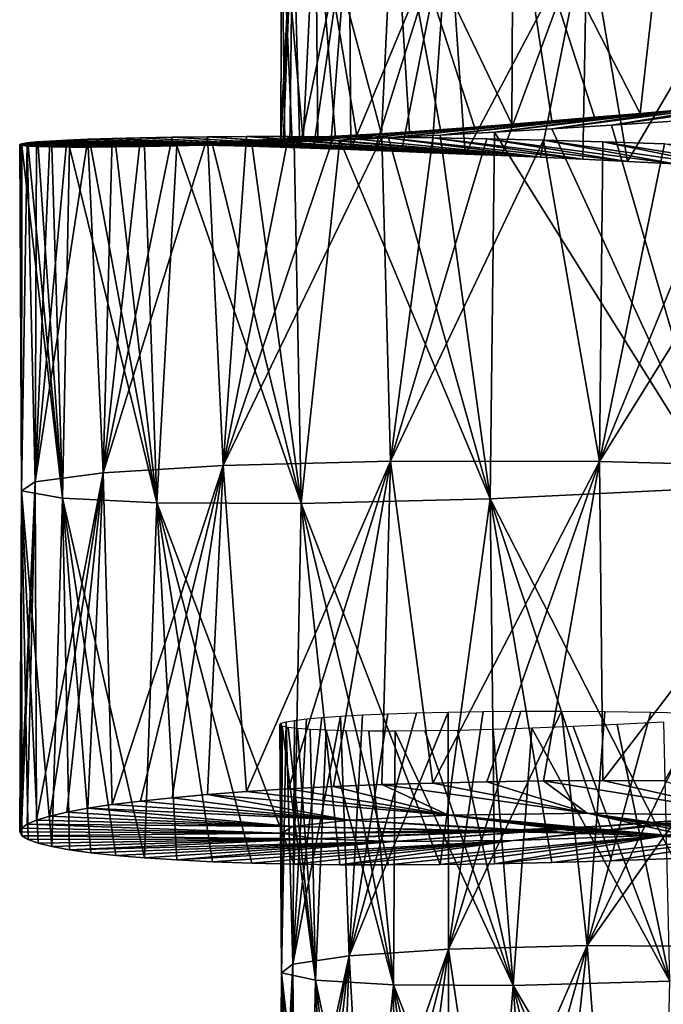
# Model space of a CAD drawing. Header units: millimetres. Extents: x -161 to 161, y -94 to 1149.
# Tile 837 of 1056: x 37.5 to 40.47, y 435.68 to 440.22. Entities that reach past the tile are written whole.
import ezdxf

# ---------------------------------------------------------------- set-up
doc = ezdxf.new("R2010")
doc.units = ezdxf.units.MM
doc.header["$LTSCALE"] = 81.481481
for name, color, linetype in [('71', 7, 'CONTINUOUS'), ('72', 7, 'CONTINUOUS'), ('73', 7, 'CONTINUOUS'), ('82', 7, 'CONTINUOUS')]:
    doc.layers.add(name, color=color, linetype=linetype)

msp = doc.modelspace()

# ---------------------------------------------------------------- linework, layer by layer
at = {"layer": '71', "color": 7, "linetype": 'CONTINUOUS', "true_color": 0xaaaaaa}
for points in [[(39.1693, 436.691, -5.6317), (39.4052, 436.6985, -5.8978), (40.1168, 436.559, -4.905), (39.1693, 436.691, -5.6317)], [(39.4052, 436.6985, -5.8978), (39.6541, 436.7041, -6.1518), (40.1168, 436.559, -4.905), (39.4052, 436.6985, -5.8978)], [(39.6541, 436.7041, -6.1518), (39.9156, 436.7078, -6.3931), (40.1168, 436.559, -4.905), (39.6541, 436.7041, -6.1518)], [(39.9156, 436.7078, -6.3931), (40.1889, 436.7094, -6.621), (40.9148, 436.5474, -5.6791), (39.9156, 436.7078, -6.3931)], [(40.1168, 436.559, -4.905), (39.9156, 436.7078, -6.3931), (40.9148, 436.5474, -5.6791), (40.1168, 436.559, -4.905)], [(40.1889, 436.7094, -6.621), (40.4732, 436.7088, -6.835), (40.9148, 436.5474, -5.6791), (40.1889, 436.7094, -6.621)], [(38.3665, 436.6455, -4.4587), (38.5451, 436.6589, -4.7668), (39.4773, 436.5504, -3.9951), (38.3665, 436.6455, -4.4587)], [(38.5451, 436.6589, -4.7668), (38.7388, 436.6711, -5.0655), (39.4773, 436.5504, -3.9951), (38.5451, 436.6589, -4.7668)], [(38.7388, 436.6711, -5.0655), (38.947, 436.6818, -5.354), (39.4773, 436.5504, -3.9951), (38.7388, 436.6711, -5.0655)], [(38.947, 436.6818, -5.354), (39.1693, 436.691, -5.6317), (39.4773, 436.5504, -3.9951), (38.947, 436.6818, -5.354)], [(39.4773, 436.5504, -3.9951), (39.1693, 436.691, -5.6317), (40.1168, 436.559, -4.905), (39.4773, 436.5504, -3.9951)], [(37.9267, 436.5989, -3.4864), (38.0567, 436.6153, -3.8177), (39.0191, 436.5278, -2.9818), (37.9267, 436.5989, -3.4864)], [(38.0567, 436.6153, -3.8177), (38.2035, 436.6309, -4.1421), (39.0191, 436.5278, -2.9818), (38.0567, 436.6153, -3.8177)], [(38.2035, 436.6309, -4.1421), (38.3665, 436.6455, -4.4587), (39.0191, 436.5278, -2.9818), (38.2035, 436.6309, -4.1421)], [(39.0191, 436.5278, -2.9818), (38.3665, 436.6455, -4.4587), (39.4773, 436.5504, -3.9951), (39.0191, 436.5278, -2.9818)], [(37.6388, 436.5461, -2.4595), (37.7176, 436.5641, -2.8066), (38.7593, 436.4977, -1.9003), (37.6388, 436.5461, -2.4595)], [(37.7176, 436.5641, -2.8066), (37.8136, 436.5818, -3.1491), (38.7593, 436.4977, -1.9003), (37.7176, 436.5641, -2.8066)], [(37.8136, 436.5818, -3.1491), (37.9267, 436.5989, -3.4864), (39.0191, 436.5278, -2.9818), (37.8136, 436.5818, -3.1491)], [(38.7593, 436.4977, -1.9003), (37.8136, 436.5818, -3.1491), (39.0191, 436.5278, -2.9818), (38.7593, 436.4977, -1.9003)], [(40.4975, 436.4599, 3.1817), (39.7758, 436.433, 2.3337), (41.2374, 436.5858, 2.2349), (40.4975, 436.4599, 3.1817)], [(41.2374, 436.5858, 2.2349), (39.7758, 436.433, 2.3337), (41.0596, 436.5691, 2.0406), (41.2374, 436.5858, 2.2349)], [(41.0596, 436.5691, 2.0406), (39.7758, 436.433, 2.3337), (40.8929, 436.5541, 1.8366), (41.0596, 436.5691, 2.0406)], [(37.5338, 436.5094, -1.7553), (37.5775, 436.5278, -2.1089), (38.7593, 436.4977, -1.9003), (37.5338, 436.5094, -1.7553)], [(37.5775, 436.5278, -2.1089), (37.6388, 436.5461, -2.4595), (38.7593, 436.4977, -1.9003), (37.5775, 436.5278, -2.1089)], [(38.7593, 436.4977, -1.9003), (39.0191, 436.5278, -2.9818), (39.9706, 436.4686, -1.8807), (38.7593, 436.4977, -1.9003)], [(39.0191, 436.5278, -2.9818), (39.4773, 436.5504, -3.9951), (40.1697, 436.4621, -2.6429), (39.0191, 436.5278, -2.9818)], [(39.9706, 436.4686, -1.8807), (39.0191, 436.5278, -2.9818), (40.0229, 436.4668, -2.1383), (39.9706, 436.4686, -1.8807)], [(40.0229, 436.4668, -2.1383), (39.0191, 436.5278, -2.9818), (40.0893, 436.4646, -2.3926), (40.0229, 436.4668, -2.1383)], [(40.0893, 436.4646, -2.3926), (39.0191, 436.5278, -2.9818), (40.1697, 436.4621, -2.6429), (40.0893, 436.4646, -2.3926)], [(39.7758, 436.433, 2.3337), (39.2242, 436.4286, 1.3661), (40.7378, 436.5408, 1.624), (39.7758, 436.433, 2.3337)], [(40.7378, 436.5408, 1.624), (39.2242, 436.4286, 1.3661), (40.5949, 436.5291, 1.4037), (40.7378, 436.5408, 1.624)], [(40.5949, 436.5291, 1.4037), (39.2242, 436.4286, 1.3661), (40.4645, 436.5189, 1.1762), (40.5949, 436.5291, 1.4037)], [(40.4645, 436.5189, 1.1762), (39.2242, 436.4286, 1.3661), (40.3469, 436.5099, 0.942), (40.4645, 436.5189, 1.1762)], [(39.4773, 436.5504, -3.9951), (40.1168, 436.559, -4.905), (40.6274, 436.445, -3.5892), (39.4773, 436.5504, -3.9951)], [(40.1697, 436.4621, -2.6429), (39.4773, 436.5504, -3.9951), (40.2641, 436.459, -2.8886), (40.1697, 436.4621, -2.6429)], [(40.2641, 436.459, -2.8886), (39.4773, 436.5504, -3.9951), (40.3722, 436.4552, -3.1288), (40.2641, 436.459, -2.8886)], [(40.3722, 436.4552, -3.1288), (39.4773, 436.5504, -3.9951), (40.4935, 436.4505, -3.3626), (40.3722, 436.4552, -3.1288)], [(40.4935, 436.4505, -3.3626), (39.4773, 436.5504, -3.9951), (40.6274, 436.445, -3.5892), (40.4935, 436.4505, -3.3626)], [(40.8929, 436.5541, 1.8366), (39.7758, 436.433, 2.3337), (40.7378, 436.5408, 1.624), (40.8929, 436.5541, 1.8366)], [(40.1168, 436.559, -4.905), (40.9148, 436.5474, -5.6791), (41.099, 436.4214, -4.2175), (40.1168, 436.559, -4.905)], [(40.6274, 436.445, -3.5892), (40.1168, 436.559, -4.905), (40.7733, 436.4383, -3.8076), (40.6274, 436.445, -3.5892)], [(40.7733, 436.4383, -3.8076), (40.1168, 436.559, -4.905), (40.9306, 436.4305, -4.0172), (40.7733, 436.4383, -3.8076)], [(40.9306, 436.4305, -4.0172), (40.1168, 436.559, -4.905), (41.099, 436.4214, -4.2175), (40.9306, 436.4305, -4.0172)], [(37.5, 436.4731, -1.0437), (37.5079, 436.4911, -1.3999), (38.7066, 436.4668, -0.7891), (37.5, 436.4731, -1.0437)], [(37.5103, 436.4553, -0.6876), (37.5, 436.4731, -1.0437), (38.7066, 436.4668, -0.7891), (37.5103, 436.4553, -0.6876)], [(37.5079, 436.4911, -1.3999), (37.5338, 436.5094, -1.7553), (38.7066, 436.4668, -0.7891), (37.5079, 436.4911, -1.3999)], [(38.7066, 436.4668, -0.7891), (37.5338, 436.5094, -1.7553), (38.7593, 436.4977, -1.9003), (38.7066, 436.4668, -0.7891)], [(38.7066, 436.4668, -0.7891), (38.7593, 436.4977, -1.9003), (39.9001, 436.474, -1.0947), (38.7066, 436.4668, -0.7891)], [(38.8638, 436.4417, 0.3127), (38.7066, 436.4668, -0.7891), (40.0108, 436.4857, -0.05), (38.8638, 436.4417, 0.3127)], [(40.0108, 436.4857, -0.05), (38.7066, 436.4668, -0.7891), (39.9615, 436.4819, -0.3081), (40.0108, 436.4857, -0.05)], [(39.9615, 436.4819, -0.3081), (38.7066, 436.4668, -0.7891), (39.9265, 436.4788, -0.5687), (39.9615, 436.4819, -0.3081)], [(39.9265, 436.4788, -0.5687), (38.7066, 436.4668, -0.7891), (39.906, 436.4762, -0.8312), (39.9265, 436.4788, -0.5687)], [(39.906, 436.4762, -0.8312), (38.7066, 436.4668, -0.7891), (39.9001, 436.474, -1.0947), (39.906, 436.4762, -0.8312)], [(39.9001, 436.474, -1.0947), (38.7593, 436.4977, -1.9003), (39.909, 436.4721, -1.3581), (39.9001, 436.474, -1.0947)], [(39.909, 436.4721, -1.3581), (38.7593, 436.4977, -1.9003), (39.9326, 436.4704, -1.6204), (39.909, 436.4721, -1.3581)], [(39.9326, 436.4704, -1.6204), (38.7593, 436.4977, -1.9003), (39.9706, 436.4686, -1.8807), (39.9326, 436.4704, -1.6204)], [(39.2242, 436.4286, 1.3661), (38.8638, 436.4417, 0.3127), (40.2425, 436.5023, 0.7017), (39.2242, 436.4286, 1.3661)], [(40.2425, 436.5023, 0.7017), (38.8638, 436.4417, 0.3127), (40.1514, 436.4958, 0.4556), (40.2425, 436.5023, 0.7017)], [(40.1514, 436.4958, 0.4556), (38.8638, 436.4417, 0.3127), (40.0742, 436.4903, 0.2048), (40.1514, 436.4958, 0.4556)], [(40.0742, 436.4903, 0.2048), (38.8638, 436.4417, 0.3127), (40.0108, 436.4857, -0.05), (40.0742, 436.4903, 0.2048)], [(40.3469, 436.5099, 0.942), (39.2242, 436.4286, 1.3661), (40.2425, 436.5023, 0.7017), (40.3469, 436.5099, 0.942)], [(39.9529, 436.3315, 4.2995), (39.6894, 436.3258, 4.0589), (41.3645, 436.5132, 3.8796), (39.9529, 436.3315, 4.2995)], [(41.3645, 436.5132, 3.8796), (39.6894, 436.3258, 4.0589), (40.4975, 436.4599, 3.1817), (41.3645, 436.5132, 3.8796)], [(40.228, 436.3397, 4.5264), (39.9529, 436.3315, 4.2995), (41.3645, 436.5132, 3.8796), (40.228, 436.3397, 4.5264)], [(40.5137, 436.3502, 4.7393), (40.228, 436.3397, 4.5264), (41.3645, 436.5132, 3.8796), (40.5137, 436.3502, 4.7393)], [(38.8638, 436.4417, 0.3127), (37.5103, 436.4553, -0.6876), (38.7066, 436.4668, -0.7891), (38.8638, 436.4417, 0.3127)], [(37.5386, 436.4381, -0.3326), (37.5103, 436.4553, -0.6876), (38.8638, 436.4417, 0.3127), (37.5386, 436.4381, -0.3326)], [(37.5846, 436.4216, 0.0204), (37.5386, 436.4381, -0.3326), (38.8638, 436.4417, 0.3127), (37.5846, 436.4216, 0.0204)], [(37.6482, 436.4059, 0.3708), (37.5846, 436.4216, 0.0204), (38.8638, 436.4417, 0.3127), (37.6482, 436.4059, 0.3708)], [(37.7292, 436.391, 0.7177), (37.6482, 436.4059, 0.3708), (38.8638, 436.4417, 0.3127), (37.7292, 436.391, 0.7177)], [(39.2242, 436.4286, 1.3661), (37.7292, 436.391, 0.7177), (38.8638, 436.4417, 0.3127), (39.2242, 436.4286, 1.3661)], [(37.8276, 436.3773, 1.0604), (37.7292, 436.391, 0.7177), (39.2242, 436.4286, 1.3661), (37.8276, 436.3773, 1.0604)], [(37.9431, 436.3647, 1.3978), (37.8276, 436.3773, 1.0604), (39.2242, 436.4286, 1.3661), (37.9431, 436.3647, 1.3978)], [(38.0756, 436.3535, 1.7291), (37.9431, 436.3647, 1.3978), (39.2242, 436.4286, 1.3661), (38.0756, 436.3535, 1.7291)], [(38.2247, 436.3438, 2.0533), (38.0756, 436.3535, 1.7291), (39.2242, 436.4286, 1.3661), (38.2247, 436.3438, 2.0533)], [(38.3897, 436.3356, 2.3694), (38.2247, 436.3438, 2.0533), (39.7758, 436.433, 2.3337), (38.3897, 436.3356, 2.3694)], [(39.7758, 436.433, 2.3337), (38.2247, 436.3438, 2.0533), (39.2242, 436.4286, 1.3661), (39.7758, 436.433, 2.3337)], [(38.5703, 436.3292, 2.6767), (38.3897, 436.3356, 2.3694), (39.7758, 436.433, 2.3337), (38.5703, 436.3292, 2.6767)], [(38.7659, 436.3245, 2.9746), (38.5703, 436.3292, 2.6767), (39.7758, 436.433, 2.3337), (38.7659, 436.3245, 2.9746)], [(38.976, 436.3217, 3.2625), (38.7659, 436.3245, 2.9746), (39.7758, 436.433, 2.3337), (38.976, 436.3217, 3.2625)], [(39.2003, 436.3209, 3.5397), (38.976, 436.3217, 3.2625), (40.4975, 436.4599, 3.1817), (39.2003, 436.3209, 3.5397)], [(40.4975, 436.4599, 3.1817), (38.976, 436.3217, 3.2625), (39.7758, 436.433, 2.3337), (40.4975, 436.4599, 3.1817)], [(39.4383, 436.3222, 3.8054), (39.2003, 436.3209, 3.5397), (40.4975, 436.4599, 3.1817), (39.4383, 436.3222, 3.8054)], [(39.6894, 436.3258, 4.0589), (39.4383, 436.3222, 3.8054), (40.4975, 436.4599, 3.1817), (39.6894, 436.3258, 4.0589)]]:
    msp.add_3dface(points, dxfattribs=at)
at = {"layer": '72', "color": 7, "linetype": 'CONTINUOUS', "true_color": 0xaaaaaa}
for points in [[(41.0569, 439.848, 4.115), (40.8142, 439.8253, 3.9222), (40.228, 439.7303, 4.9851), (41.0569, 439.848, 4.115)], [(40.5137, 439.7493, 5.1974), (41.0569, 439.848, 4.115), (40.228, 439.7303, 4.9851), (40.5137, 439.7493, 5.1974)], [(40.3599, 439.7847, 3.4987), (40.1501, 439.7667, 3.2694), (39.4383, 439.6841, 4.2654), (40.3599, 439.7847, 3.4987)], [(39.6894, 439.6978, 4.5185), (40.3599, 439.7847, 3.4987), (39.4383, 439.6841, 4.2654), (39.6894, 439.6978, 4.5185)], [(40.5816, 439.8042, 3.7165), (40.3599, 439.7847, 3.4987), (39.6894, 439.6978, 4.5185), (40.5816, 439.8042, 3.7165)], [(39.9529, 439.7132, 4.7586), (40.5816, 439.8042, 3.7165), (39.6894, 439.6978, 4.5185), (39.9529, 439.7132, 4.7586)], [(40.8142, 439.8253, 3.9222), (40.5816, 439.8042, 3.7165), (39.9529, 439.7132, 4.7586), (40.8142, 439.8253, 3.9222)], [(40.228, 439.7303, 4.9851), (40.8142, 439.8253, 3.9222), (39.9529, 439.7132, 4.7586), (40.228, 439.7303, 4.9851)], [(39.9527, 439.7503, 3.0295), (39.7683, 439.7354, 2.7798), (38.976, 439.6619, 3.7229), (39.9527, 439.7503, 3.0295)], [(39.2003, 439.6722, 3.9999), (39.9527, 439.7503, 3.0295), (38.976, 439.6619, 3.7229), (39.2003, 439.6722, 3.9999)], [(40.1501, 439.7667, 3.2694), (39.9527, 439.7503, 3.0295), (39.2003, 439.6722, 3.9999), (40.1501, 439.7667, 3.2694)], [(39.4383, 439.6841, 4.2654), (40.1501, 439.7667, 3.2694), (39.2003, 439.6722, 3.9999), (39.4383, 439.6841, 4.2654)], [(39.2968, 439.6984, 1.9785), (39.1682, 439.6885, 1.6958), (38.0756, 439.6323, 2.1895), (39.2968, 439.6984, 1.9785)], [(38.2247, 439.6356, 2.5138), (39.2968, 439.6984, 1.9785), (38.0756, 439.6323, 2.1895), (38.2247, 439.6356, 2.5138)], [(38.3897, 439.6401, 2.8299), (39.2968, 439.6984, 1.9785), (38.2247, 439.6356, 2.5138), (38.3897, 439.6401, 2.8299)], [(39.44, 439.7095, 2.2537), (39.2968, 439.6984, 1.9785), (38.3897, 439.6401, 2.8299), (39.44, 439.7095, 2.2537)], [(38.5703, 439.6459, 3.1373), (39.44, 439.7095, 2.2537), (38.3897, 439.6401, 2.8299), (38.5703, 439.6459, 3.1373)], [(39.5973, 439.7218, 2.521), (39.44, 439.7095, 2.2537), (38.5703, 439.6459, 3.1373), (39.5973, 439.7218, 2.521)], [(38.7659, 439.6531, 3.4351), (39.5973, 439.7218, 2.521), (38.5703, 439.6459, 3.1373), (38.7659, 439.6531, 3.4351)], [(39.7683, 439.7354, 2.7798), (39.5973, 439.7218, 2.521), (38.7659, 439.6531, 3.4351), (39.7683, 439.7354, 2.7798)], [(38.976, 439.6619, 3.7229), (39.7683, 439.7354, 2.7798), (38.7659, 439.6531, 3.4351), (38.976, 439.6619, 3.7229)], [(37.5079, 439.6447, -0.9426), (38.7153, 439.636, -1.0327), (37.5338, 439.6488, -1.2984), (37.5079, 439.6447, -0.9426)], [(38.7218, 439.6481, -0.1046), (38.7033, 439.6437, -0.4135), (37.5103, 439.6374, -0.2294), (38.7218, 439.6481, -0.1046)], [(37.5386, 439.6344, 0.126), (38.7218, 439.6481, -0.1046), (37.5103, 439.6374, -0.2294), (37.5386, 439.6344, 0.126)], [(37.5338, 439.6488, -1.2984), (38.7457, 439.6324, -1.3411), (37.5775, 439.653, -1.6524), (37.5338, 439.6488, -1.2984)], [(38.7153, 439.636, -1.0327), (38.7457, 439.6324, -1.3411), (37.5338, 439.6488, -1.2984), (38.7153, 439.636, -1.0327)], [(38.7565, 439.653, 0.2031), (38.7218, 439.6481, -0.1046), (37.5386, 439.6344, 0.126), (38.7565, 439.653, 0.2031)], [(37.5846, 439.632, 0.4794), (38.7565, 439.653, 0.2031), (37.5386, 439.6344, 0.126), (37.5846, 439.632, 0.4794)], [(37.5775, 439.653, -1.6524), (38.7922, 439.6289, -1.6475), (37.6388, 439.6573, -2.0036), (37.5775, 439.653, -1.6524)], [(38.7457, 439.6324, -1.3411), (38.7922, 439.6289, -1.6475), (37.5775, 439.653, -1.6524), (38.7457, 439.6324, -1.3411)], [(38.8072, 439.6585, 0.5088), (38.7565, 439.653, 0.2031), (37.5846, 439.632, 0.4794), (38.8072, 439.6585, 0.5088)], [(37.6482, 439.6303, 0.8301), (38.8072, 439.6585, 0.5088), (37.5846, 439.632, 0.4794), (37.6482, 439.6303, 0.8301)], [(37.6388, 439.6573, -2.0036), (38.8547, 439.6254, -1.9512), (37.7176, 439.6614, -2.351), (37.6388, 439.6573, -2.0036)], [(38.7922, 439.6289, -1.6475), (38.8547, 439.6254, -1.9512), (37.6388, 439.6573, -2.0036), (38.7922, 439.6289, -1.6475)], [(38.8739, 439.6647, 0.8119), (38.8072, 439.6585, 0.5088), (37.6482, 439.6303, 0.8301), (38.8739, 439.6647, 0.8119)], [(37.7292, 439.6294, 1.1774), (38.8739, 439.6647, 0.8119), (37.6482, 439.6303, 0.8301), (37.7292, 439.6294, 1.1774)], [(37.7176, 439.6614, -2.351), (38.9329, 439.6217, -2.2514), (37.8136, 439.6653, -2.694), (37.7176, 439.6614, -2.351)], [(38.8547, 439.6254, -1.9512), (38.9329, 439.6217, -2.2514), (37.7176, 439.6614, -2.351), (38.8547, 439.6254, -1.9512)], [(38.9564, 439.6717, 1.1115), (38.8739, 439.6647, 0.8119), (37.7292, 439.6294, 1.1774), (38.9564, 439.6717, 1.1115)], [(37.8276, 439.6293, 1.5203), (38.9564, 439.6717, 1.1115), (37.7292, 439.6294, 1.1774), (37.8276, 439.6293, 1.5203)], [(37.8136, 439.6653, -2.694), (39.0268, 439.6178, -2.5471), (37.9267, 439.6689, -3.0317), (37.8136, 439.6653, -2.694)], [(38.9329, 439.6217, -2.2514), (39.0268, 439.6178, -2.5471), (37.8136, 439.6653, -2.694), (38.9329, 439.6217, -2.2514)], [(39.0546, 439.6796, 1.4065), (38.9564, 439.6717, 1.1115), (37.8276, 439.6293, 1.5203), (39.0546, 439.6796, 1.4065)], [(37.9431, 439.6303, 1.858), (39.0546, 439.6796, 1.4065), (37.8276, 439.6293, 1.5203), (37.9431, 439.6303, 1.858)], [(37.9267, 439.6689, -3.0317), (39.1362, 439.6134, -2.8374), (38.0567, 439.6721, -3.3634), (37.9267, 439.6689, -3.0317)], [(39.0268, 439.6178, -2.5471), (39.1362, 439.6134, -2.8374), (37.9267, 439.6689, -3.0317), (39.0268, 439.6178, -2.5471)], [(39.1682, 439.6885, 1.6958), (39.0546, 439.6796, 1.4065), (37.9431, 439.6303, 1.858), (39.1682, 439.6885, 1.6958)], [(38.0756, 439.6323, 2.1895), (39.1682, 439.6885, 1.6958), (37.9431, 439.6303, 1.858), (38.0756, 439.6323, 2.1895)], [(38.0567, 439.6721, -3.3634), (39.2607, 439.6086, -3.1215), (38.2035, 439.6747, -3.6881), (38.0567, 439.6721, -3.3634)], [(39.1362, 439.6134, -2.8374), (39.2607, 439.6086, -3.1215), (38.0567, 439.6721, -3.3634), (39.1362, 439.6134, -2.8374)], [(38.2035, 439.6747, -3.6881), (39.4001, 439.6032, -3.3986), (38.3665, 439.6766, -4.0051), (38.2035, 439.6747, -3.6881)], [(39.2607, 439.6086, -3.1215), (39.4001, 439.6032, -3.3986), (38.2035, 439.6747, -3.6881), (39.2607, 439.6086, -3.1215)], [(38.3665, 439.6766, -4.0051), (39.5536, 439.597, -3.6678), (38.5451, 439.6777, -4.3135), (38.3665, 439.6766, -4.0051)], [(39.4001, 439.6032, -3.3986), (39.5536, 439.597, -3.6678), (38.3665, 439.6766, -4.0051), (39.4001, 439.6032, -3.3986)], [(38.5451, 439.6777, -4.3135), (39.721, 439.5901, -3.9286), (38.7388, 439.6779, -4.6124), (38.5451, 439.6777, -4.3135)], [(39.5536, 439.597, -3.6678), (39.721, 439.5901, -3.9286), (38.5451, 439.6777, -4.3135), (39.5536, 439.597, -3.6678)], [(39.721, 439.5901, -3.9286), (39.9018, 439.5823, -4.1805), (38.7388, 439.6779, -4.6124), (39.721, 439.5901, -3.9286)], [(38.7388, 439.6779, -4.6124), (39.9018, 439.5823, -4.1805), (38.947, 439.6771, -4.9011), (38.7388, 439.6779, -4.6124)], [(38.947, 439.6771, -4.9011), (39.9018, 439.5823, -4.1805), (39.1693, 439.6752, -5.1789), (38.947, 439.6771, -4.9011)], [(39.9018, 439.5823, -4.1805), (40.0956, 439.5734, -4.4227), (39.1693, 439.6752, -5.1789), (39.9018, 439.5823, -4.1805)], [(39.1693, 439.6752, -5.1789), (40.0956, 439.5734, -4.4227), (39.4052, 439.672, -5.4452), (39.1693, 439.6752, -5.1789)], [(40.0956, 439.5734, -4.4227), (40.3021, 439.5633, -4.6546), (39.4052, 439.672, -5.4452), (40.0956, 439.5734, -4.4227)], [(39.4052, 439.672, -5.4452), (40.3021, 439.5633, -4.6546), (39.6541, 439.6675, -5.6992), (39.4052, 439.672, -5.4452)], [(40.3021, 439.5633, -4.6546), (40.5207, 439.552, -4.8754), (39.6541, 439.6675, -5.6992), (40.3021, 439.5633, -4.6546)], [(39.6541, 439.6675, -5.6992), (40.5207, 439.552, -4.8754), (39.9156, 439.6615, -5.9404), (39.6541, 439.6675, -5.6992)], [(40.5207, 439.552, -4.8754), (40.7506, 439.5393, -5.0842), (39.9156, 439.6615, -5.9404), (40.5207, 439.552, -4.8754)], [(39.9156, 439.6615, -5.9404), (40.7506, 439.5393, -5.0842), (40.1889, 439.654, -6.1682), (39.9156, 439.6615, -5.9404)], [(40.7506, 439.5393, -5.0842), (40.9909, 439.5253, -5.2805), (40.1889, 439.654, -6.1682), (40.7506, 439.5393, -5.0842)], [(40.1889, 439.654, -6.1682), (40.9909, 439.5253, -5.2805), (40.4732, 439.6448, -6.382), (40.1889, 439.654, -6.1682)], [(37.5, 439.6409, -0.5859), (38.7011, 439.6397, -0.7232), (37.5079, 439.6447, -0.9426), (37.5, 439.6409, -0.5859)], [(38.7033, 439.6437, -0.4135), (38.7011, 439.6397, -0.7232), (37.5, 439.6409, -0.5859), (38.7033, 439.6437, -0.4135)], [(37.5103, 439.6374, -0.2294), (38.7033, 439.6437, -0.4135), (37.5, 439.6409, -0.5859), (37.5103, 439.6374, -0.2294)], [(38.7011, 439.6397, -0.7232), (38.7153, 439.636, -1.0327), (37.5079, 439.6447, -0.9426), (38.7011, 439.6397, -0.7232)]]:
    msp.add_3dface(points, dxfattribs=at)
at = {"layer": '73', "color": 7, "linetype": 'CONTINUOUS', "true_color": 0xaaaaaa}
for points in [[(40.5137, 439.7493, 5.1974), (40.228, 439.7303, 4.9851), (40.7158, 438.0588, 5.123), (40.5137, 439.7493, 5.1974)], [(39.6894, 439.6978, 4.5185), (39.4383, 439.6841, 4.2654), (39.6694, 438.0087, 4.2864), (39.6894, 439.6978, 4.5185)], [(40.7158, 438.0588, 5.123), (39.6894, 439.6978, 4.5185), (39.6694, 438.0087, 4.2864), (40.7158, 438.0588, 5.123)], [(39.9529, 439.7132, 4.7586), (39.6894, 439.6978, 4.5185), (40.7158, 438.0588, 5.123), (39.9529, 439.7132, 4.7586)], [(40.228, 439.7303, 4.9851), (39.9529, 439.7132, 4.7586), (40.7158, 438.0588, 5.123), (40.228, 439.7303, 4.9851)], [(37.5079, 439.6447, -0.9426), (37.5338, 439.6488, -1.2984), (37.508, 438.0454, -0.4878), (37.5079, 439.6447, -0.9426)], [(37.508, 438.0454, -0.4878), (37.5338, 439.6488, -1.2984), (37.5716, 438.0869, -1.8249), (37.508, 438.0454, -0.4878)], [(37.5338, 439.6488, -1.2984), (37.5775, 439.653, -1.6524), (37.5716, 438.0869, -1.8249), (37.5338, 439.6488, -1.2984)], [(37.7176, 439.6614, -2.351), (37.8136, 439.6653, -2.694), (37.5716, 438.0869, -1.8249), (37.7176, 439.6614, -2.351)], [(37.5716, 438.0869, -1.8249), (37.8136, 439.6653, -2.694), (37.8851, 438.1281, -3.1261), (37.5716, 438.0869, -1.8249)], [(37.6388, 439.6573, -2.0036), (37.7176, 439.6614, -2.351), (37.5716, 438.0869, -1.8249), (37.6388, 439.6573, -2.0036)], [(37.5775, 439.653, -1.6524), (37.6388, 439.6573, -2.0036), (37.5716, 438.0869, -1.8249), (37.5775, 439.653, -1.6524)], [(37.8136, 439.6653, -2.694), (37.9267, 439.6689, -3.0317), (37.8851, 438.1281, -3.1261), (37.8136, 439.6653, -2.694)], [(38.2035, 439.6747, -3.6881), (38.3665, 439.6766, -4.0051), (37.8851, 438.1281, -3.1261), (38.2035, 439.6747, -3.6881)], [(37.8851, 438.1281, -3.1261), (38.3665, 439.6766, -4.0051), (38.4381, 438.1619, -4.3447), (37.8851, 438.1281, -3.1261)], [(38.0567, 439.6721, -3.3634), (38.2035, 439.6747, -3.6881), (37.8851, 438.1281, -3.1261), (38.0567, 439.6721, -3.3634)], [(37.9267, 439.6689, -3.0317), (38.0567, 439.6721, -3.3634), (37.8851, 438.1281, -3.1261), (37.9267, 439.6689, -3.0317)], [(38.3665, 439.6766, -4.0051), (38.5451, 439.6777, -4.3135), (38.4381, 438.1619, -4.3447), (38.3665, 439.6766, -4.0051)], [(38.5451, 439.6777, -4.3135), (38.7388, 439.6779, -4.6124), (38.4381, 438.1619, -4.3447), (38.5451, 439.6777, -4.3135)], [(38.7388, 439.6779, -4.6124), (38.947, 439.6771, -4.9011), (38.4381, 438.1619, -4.3447), (38.7388, 439.6779, -4.6124)], [(38.947, 439.6771, -4.9011), (39.1693, 439.6752, -5.1789), (38.4381, 438.1619, -4.3447), (38.947, 439.6771, -4.9011)], [(38.4381, 438.1619, -4.3447), (39.1693, 439.6752, -5.1789), (39.2099, 438.1813, -5.4382), (38.4381, 438.1619, -4.3447)], [(38.7659, 439.6531, 3.4351), (38.5703, 439.6459, 3.1373), (38.7983, 437.9869, 3.268), (38.7659, 439.6531, 3.4351)], [(38.976, 439.6619, 3.7229), (38.7659, 439.6531, 3.4351), (38.7983, 437.9869, 3.268), (38.976, 439.6619, 3.7229)], [(39.6694, 438.0087, 4.2864), (38.976, 439.6619, 3.7229), (38.7983, 437.9869, 3.268), (39.6694, 438.0087, 4.2864)], [(39.2003, 439.6722, 3.9999), (38.976, 439.6619, 3.7229), (39.6694, 438.0087, 4.2864), (39.2003, 439.6722, 3.9999)], [(39.1693, 439.6752, -5.1789), (39.4052, 439.672, -5.4452), (39.2099, 438.1813, -5.4382), (39.1693, 439.6752, -5.1789)], [(39.4383, 439.6841, 4.2654), (39.2003, 439.6722, 3.9999), (39.6694, 438.0087, 4.2864), (39.4383, 439.6841, 4.2654)], [(39.4052, 439.672, -5.4452), (39.6541, 439.6675, -5.6992), (39.2099, 438.1813, -5.4382), (39.4052, 439.672, -5.4452)], [(39.6541, 439.6675, -5.6992), (39.9156, 439.6615, -5.9404), (39.2099, 438.1813, -5.4382), (39.6541, 439.6675, -5.6992)], [(39.2099, 438.1813, -5.4382), (39.9156, 439.6615, -5.9404), (40.1731, 438.1797, -6.3672), (39.2099, 438.1813, -5.4382)], [(39.9156, 439.6615, -5.9404), (40.1889, 439.654, -6.1682), (40.1731, 438.1797, -6.3672), (39.9156, 439.6615, -5.9404)], [(40.1889, 439.654, -6.1682), (40.4732, 439.6448, -6.382), (40.1731, 438.1797, -6.3672), (40.1889, 439.654, -6.1682)], [(37.5, 439.6409, -0.5859), (37.5079, 439.6447, -0.9426), (37.508, 438.0454, -0.4878), (37.5, 439.6409, -0.5859)], [(37.5103, 439.6374, -0.2294), (37.5, 439.6409, -0.5859), (37.508, 438.0454, -0.4878), (37.5103, 439.6374, -0.2294)], [(37.6977, 438.0107, 0.8378), (37.5103, 439.6374, -0.2294), (37.508, 438.0454, -0.4878), (37.6977, 438.0107, 0.8378)], [(37.5386, 439.6344, 0.126), (37.5103, 439.6374, -0.2294), (37.6977, 438.0107, 0.8378), (37.5386, 439.6344, 0.126)], [(37.5846, 439.632, 0.4794), (37.5386, 439.6344, 0.126), (37.6977, 438.0107, 0.8378), (37.5846, 439.632, 0.4794)], [(37.6482, 439.6303, 0.8301), (37.5846, 439.632, 0.4794), (37.6977, 438.0107, 0.8378), (37.6482, 439.6303, 0.8301)], [(37.7292, 439.6294, 1.1774), (37.6482, 439.6303, 0.8301), (37.6977, 438.0107, 0.8378), (37.7292, 439.6294, 1.1774)], [(38.1326, 437.9892, 2.1049), (37.7292, 439.6294, 1.1774), (37.6977, 438.0107, 0.8378), (38.1326, 437.9892, 2.1049)], [(37.8276, 439.6293, 1.5203), (37.7292, 439.6294, 1.1774), (38.1326, 437.9892, 2.1049), (37.8276, 439.6293, 1.5203)], [(37.9431, 439.6303, 1.858), (37.8276, 439.6293, 1.5203), (38.1326, 437.9892, 2.1049), (37.9431, 439.6303, 1.858)], [(38.0756, 439.6323, 2.1895), (37.9431, 439.6303, 1.858), (38.1326, 437.9892, 2.1049), (38.0756, 439.6323, 2.1895)], [(38.2247, 439.6356, 2.5138), (38.0756, 439.6323, 2.1895), (38.1326, 437.9892, 2.1049), (38.2247, 439.6356, 2.5138)], [(38.7983, 437.9869, 3.268), (38.2247, 439.6356, 2.5138), (38.1326, 437.9892, 2.1049), (38.7983, 437.9869, 3.268)], [(38.3897, 439.6401, 2.8299), (38.2247, 439.6356, 2.5138), (38.7983, 437.9869, 3.268), (38.3897, 439.6401, 2.8299)], [(38.5703, 439.6459, 3.1373), (38.3897, 439.6401, 2.8299), (38.7983, 437.9869, 3.268), (38.5703, 439.6459, 3.1373)], [(40.4732, 439.6448, -6.382), (40.7676, 439.634, -6.5813), (40.1731, 438.1797, -6.3672), (40.4732, 439.6448, -6.382)], [(40.7676, 439.634, -6.5813), (41.0712, 439.6213, -6.7656), (40.1731, 438.1797, -6.3672), (40.7676, 439.634, -6.5813)], [(40.1731, 438.1797, -6.3672), (41.0712, 439.6213, -6.7656), (41.2926, 438.1509, -7.0998), (40.1731, 438.1797, -6.3672)], [(37.9267, 436.5989, -3.4864), (37.8851, 438.1281, -3.1261), (38.4381, 438.1619, -4.3447), (37.9267, 436.5989, -3.4864)], [(38.0567, 436.6153, -3.8177), (37.9267, 436.5989, -3.4864), (38.4381, 438.1619, -4.3447), (38.0567, 436.6153, -3.8177)], [(38.2035, 436.6309, -4.1421), (38.0567, 436.6153, -3.8177), (38.4381, 438.1619, -4.3447), (38.2035, 436.6309, -4.1421)], [(38.3665, 436.6455, -4.4587), (38.2035, 436.6309, -4.1421), (38.4381, 438.1619, -4.3447), (38.3665, 436.6455, -4.4587)], [(38.5451, 436.6589, -4.7668), (38.3665, 436.6455, -4.4587), (38.4381, 438.1619, -4.3447), (38.5451, 436.6589, -4.7668)], [(38.5451, 436.6589, -4.7668), (38.4381, 438.1619, -4.3447), (39.2099, 438.1813, -5.4382), (38.5451, 436.6589, -4.7668)], [(38.7388, 436.6711, -5.0655), (38.5451, 436.6589, -4.7668), (39.2099, 438.1813, -5.4382), (38.7388, 436.6711, -5.0655)], [(38.947, 436.6818, -5.354), (38.7388, 436.6711, -5.0655), (39.2099, 438.1813, -5.4382), (38.947, 436.6818, -5.354)], [(39.1693, 436.691, -5.6317), (38.947, 436.6818, -5.354), (39.2099, 438.1813, -5.4382), (39.1693, 436.691, -5.6317)], [(39.4052, 436.6985, -5.8978), (39.1693, 436.691, -5.6317), (39.2099, 438.1813, -5.4382), (39.4052, 436.6985, -5.8978)], [(39.4052, 436.6985, -5.8978), (39.2099, 438.1813, -5.4382), (40.1731, 438.1797, -6.3672), (39.4052, 436.6985, -5.8978)], [(39.6541, 436.7041, -6.1518), (39.4052, 436.6985, -5.8978), (40.1731, 438.1797, -6.3672), (39.6541, 436.7041, -6.1518)], [(39.9156, 436.7078, -6.3931), (39.6541, 436.7041, -6.1518), (40.1731, 438.1797, -6.3672), (39.9156, 436.7078, -6.3931)], [(40.1889, 436.7094, -6.621), (39.9156, 436.7078, -6.3931), (40.1731, 438.1797, -6.3672), (40.1889, 436.7094, -6.621)], [(40.1889, 436.7094, -6.621), (40.1731, 438.1797, -6.3672), (41.2926, 438.1509, -7.0998), (40.1889, 436.7094, -6.621)], [(40.4732, 436.7088, -6.835), (40.1889, 436.7094, -6.621), (41.2926, 438.1509, -7.0998), (40.4732, 436.7088, -6.835)], [(37.5775, 436.5278, -2.1089), (37.5716, 438.0869, -1.8249), (37.8851, 438.1281, -3.1261), (37.5775, 436.5278, -2.1089)], [(37.6388, 436.5461, -2.4595), (37.5775, 436.5278, -2.1089), (37.8851, 438.1281, -3.1261), (37.6388, 436.5461, -2.4595)], [(37.7176, 436.5641, -2.8066), (37.6388, 436.5461, -2.4595), (37.8851, 438.1281, -3.1261), (37.7176, 436.5641, -2.8066)], [(37.8136, 436.5818, -3.1491), (37.7176, 436.5641, -2.8066), (37.8851, 438.1281, -3.1261), (37.8136, 436.5818, -3.1491)], [(37.9267, 436.5989, -3.4864), (37.8136, 436.5818, -3.1491), (37.8851, 438.1281, -3.1261), (37.9267, 436.5989, -3.4864)], [(37.5079, 436.4911, -1.3999), (37.5, 436.4731, -1.0437), (37.5716, 438.0869, -1.8249), (37.5079, 436.4911, -1.3999)], [(37.5, 436.4731, -1.0437), (37.508, 438.0454, -0.4878), (37.5716, 438.0869, -1.8249), (37.5, 436.4731, -1.0437)], [(37.5338, 436.5094, -1.7553), (37.5079, 436.4911, -1.3999), (37.5716, 438.0869, -1.8249), (37.5338, 436.5094, -1.7553)], [(37.5775, 436.5278, -2.1089), (37.5338, 436.5094, -1.7553), (37.5716, 438.0869, -1.8249), (37.5775, 436.5278, -2.1089)], [(37.5, 436.4731, -1.0437), (37.5103, 436.4553, -0.6876), (37.508, 438.0454, -0.4878), (37.5, 436.4731, -1.0437)], [(37.5103, 436.4553, -0.6876), (37.5386, 436.4381, -0.3326), (37.508, 438.0454, -0.4878), (37.5103, 436.4553, -0.6876)], [(37.5386, 436.4381, -0.3326), (37.5846, 436.4216, 0.0204), (37.508, 438.0454, -0.4878), (37.5386, 436.4381, -0.3326)], [(37.5846, 436.4216, 0.0204), (37.6482, 436.4059, 0.3708), (37.508, 438.0454, -0.4878), (37.5846, 436.4216, 0.0204)], [(37.6482, 436.4059, 0.3708), (37.6977, 438.0107, 0.8378), (37.508, 438.0454, -0.4878), (37.6482, 436.4059, 0.3708)], [(40.5137, 436.3502, 4.7393), (40.7158, 438.0588, 5.123), (39.6694, 438.0087, 4.2864), (40.5137, 436.3502, 4.7393)], [(37.6482, 436.4059, 0.3708), (37.7292, 436.391, 0.7177), (37.6977, 438.0107, 0.8378), (37.6482, 436.4059, 0.3708)], [(37.7292, 436.391, 0.7177), (37.8276, 436.3773, 1.0604), (37.6977, 438.0107, 0.8378), (37.7292, 436.391, 0.7177)], [(37.8276, 436.3773, 1.0604), (37.9431, 436.3647, 1.3978), (37.6977, 438.0107, 0.8378), (37.8276, 436.3773, 1.0604)], [(37.9431, 436.3647, 1.3978), (38.0756, 436.3535, 1.7291), (37.6977, 438.0107, 0.8378), (37.9431, 436.3647, 1.3978)], [(38.0756, 436.3535, 1.7291), (38.1326, 437.9892, 2.1049), (37.6977, 438.0107, 0.8378), (38.0756, 436.3535, 1.7291)], [(38.0756, 436.3535, 1.7291), (38.2247, 436.3438, 2.0533), (38.1326, 437.9892, 2.1049), (38.0756, 436.3535, 1.7291)], [(38.2247, 436.3438, 2.0533), (38.3897, 436.3356, 2.3694), (38.1326, 437.9892, 2.1049), (38.2247, 436.3438, 2.0533)], [(38.3897, 436.3356, 2.3694), (38.5703, 436.3292, 2.6767), (38.1326, 437.9892, 2.1049), (38.3897, 436.3356, 2.3694)], [(38.5703, 436.3292, 2.6767), (38.7659, 436.3245, 2.9746), (38.1326, 437.9892, 2.1049), (38.5703, 436.3292, 2.6767)], [(38.7659, 436.3245, 2.9746), (38.7983, 437.9869, 3.268), (38.1326, 437.9892, 2.1049), (38.7659, 436.3245, 2.9746)], [(38.7659, 436.3245, 2.9746), (38.976, 436.3217, 3.2625), (38.7983, 437.9869, 3.268), (38.7659, 436.3245, 2.9746)], [(39.4383, 436.3222, 3.8054), (39.6694, 438.0087, 4.2864), (38.7983, 437.9869, 3.268), (39.4383, 436.3222, 3.8054)], [(38.976, 436.3217, 3.2625), (39.2003, 436.3209, 3.5397), (38.7983, 437.9869, 3.268), (38.976, 436.3217, 3.2625)], [(39.2003, 436.3209, 3.5397), (39.4383, 436.3222, 3.8054), (38.7983, 437.9869, 3.268), (39.2003, 436.3209, 3.5397)], [(39.4383, 436.3222, 3.8054), (39.6894, 436.3258, 4.0589), (39.6694, 438.0087, 4.2864), (39.4383, 436.3222, 3.8054)], [(39.6894, 436.3258, 4.0589), (39.9529, 436.3315, 4.2995), (39.6694, 438.0087, 4.2864), (39.6894, 436.3258, 4.0589)], [(39.9529, 436.3315, 4.2995), (40.228, 436.3397, 4.5264), (39.6694, 438.0087, 4.2864), (39.9529, 436.3315, 4.2995)], [(40.228, 436.3397, 4.5264), (40.5137, 436.3502, 4.7393), (39.6694, 438.0087, 4.2864), (40.228, 436.3397, 4.5264)]]:
    msp.add_3dface(points, dxfattribs=at)
at = {"layer": '82', "color": 7, "linetype": 'CONTINUOUS', "true_color": 0xaaaaaa}
for points in [[(40.3599, 439.7847, 3.4987), (40.4975, 441, 3.7675), (39.7758, 440.927, 2.9221), (40.3599, 439.7847, 3.4987)], [(40.3599, 439.7847, 3.4987), (40.5816, 439.8042, 3.7165), (40.4975, 441, 3.7675), (40.3599, 439.7847, 3.4987)], [(39.7683, 439.7354, 2.7798), (39.7758, 440.927, 2.9221), (39.2242, 440.87, 1.9562), (39.7683, 439.7354, 2.7798)], [(39.7683, 439.7354, 2.7798), (39.9527, 439.7503, 3.0295), (39.7758, 440.927, 2.9221), (39.7683, 439.7354, 2.7798)], [(39.9527, 439.7503, 3.0295), (40.1501, 439.7667, 3.2694), (39.7758, 440.927, 2.9221), (39.9527, 439.7503, 3.0295)], [(40.1501, 439.7667, 3.2694), (40.3599, 439.7847, 3.4987), (39.7758, 440.927, 2.9221), (40.1501, 439.7667, 3.2694)], [(39.1682, 439.6885, 1.6958), (39.2242, 440.87, 1.9562), (38.8638, 440.8259, 0.9037), (39.1682, 439.6885, 1.6958)], [(39.1682, 439.6885, 1.6958), (39.2968, 439.6984, 1.9785), (39.2242, 440.87, 1.9562), (39.1682, 439.6885, 1.6958)], [(39.2968, 439.6984, 1.9785), (39.44, 439.7095, 2.2537), (39.2242, 440.87, 1.9562), (39.2968, 439.6984, 1.9785)], [(39.44, 439.7095, 2.2537), (39.5973, 439.7218, 2.521), (39.2242, 440.87, 1.9562), (39.44, 439.7095, 2.2537)], [(39.5973, 439.7218, 2.521), (39.7683, 439.7354, 2.7798), (39.2242, 440.87, 1.9562), (39.5973, 439.7218, 2.521)], [(38.7033, 439.6437, -0.4135), (38.7218, 439.6481, -0.1046), (38.7066, 440.7911, -0.1979), (38.7033, 439.6437, -0.4135)], [(38.7033, 439.6437, -0.4135), (38.7066, 440.7911, -0.1979), (38.7593, 440.7615, -1.3091), (38.7033, 439.6437, -0.4135)], [(38.8072, 439.6585, 0.5088), (38.8638, 440.8259, 0.9037), (38.7066, 440.7911, -0.1979), (38.8072, 439.6585, 0.5088)], [(38.7218, 439.6481, -0.1046), (38.7565, 439.653, 0.2031), (38.7066, 440.7911, -0.1979), (38.7218, 439.6481, -0.1046)], [(38.7565, 439.653, 0.2031), (38.8072, 439.6585, 0.5088), (38.7066, 440.7911, -0.1979), (38.7565, 439.653, 0.2031)], [(38.8072, 439.6585, 0.5088), (38.8739, 439.6647, 0.8119), (38.8638, 440.8259, 0.9037), (38.8072, 439.6585, 0.5088)], [(38.8739, 439.6647, 0.8119), (38.9564, 439.6717, 1.1115), (38.8638, 440.8259, 0.9037), (38.8739, 439.6647, 0.8119)], [(38.9564, 439.6717, 1.1115), (39.0546, 439.6796, 1.4065), (38.8638, 440.8259, 0.9037), (38.9564, 439.6717, 1.1115)], [(39.0546, 439.6796, 1.4065), (39.1682, 439.6885, 1.6958), (38.8638, 440.8259, 0.9037), (39.0546, 439.6796, 1.4065)], [(38.7153, 439.636, -1.0327), (38.7011, 439.6397, -0.7232), (38.7593, 440.7615, -1.3091), (38.7153, 439.636, -1.0327)], [(38.7011, 439.6397, -0.7232), (38.7033, 439.6437, -0.4135), (38.7593, 440.7615, -1.3091), (38.7011, 439.6397, -0.7232)], [(38.7457, 439.6324, -1.3411), (38.7153, 439.636, -1.0327), (38.7593, 440.7615, -1.3091), (38.7457, 439.6324, -1.3411)], [(38.7922, 439.6289, -1.6475), (38.7457, 439.6324, -1.3411), (38.7593, 440.7615, -1.3091), (38.7922, 439.6289, -1.6475)], [(38.7922, 439.6289, -1.6475), (38.7593, 440.7615, -1.3091), (39.0191, 440.7328, -2.3906), (38.7922, 439.6289, -1.6475)], [(38.8547, 439.6254, -1.9512), (38.7922, 439.6289, -1.6475), (39.0191, 440.7328, -2.3906), (38.8547, 439.6254, -1.9512)], [(38.9329, 439.6217, -2.2514), (38.8547, 439.6254, -1.9512), (39.0191, 440.7328, -2.3906), (38.9329, 439.6217, -2.2514)], [(39.0268, 439.6178, -2.5471), (38.9329, 439.6217, -2.2514), (39.0191, 440.7328, -2.3906), (39.0268, 439.6178, -2.5471)], [(39.0268, 439.6178, -2.5471), (39.0191, 440.7328, -2.3906), (39.4773, 440.7003, -3.4037), (39.0268, 439.6178, -2.5471)], [(39.1362, 439.6134, -2.8374), (39.0268, 439.6178, -2.5471), (39.4773, 440.7003, -3.4037), (39.1362, 439.6134, -2.8374)], [(39.2607, 439.6086, -3.1215), (39.1362, 439.6134, -2.8374), (39.4773, 440.7003, -3.4037), (39.2607, 439.6086, -3.1215)], [(39.4001, 439.6032, -3.3986), (39.2607, 439.6086, -3.1215), (39.4773, 440.7003, -3.4037), (39.4001, 439.6032, -3.3986)], [(39.5536, 439.597, -3.6678), (39.4001, 439.6032, -3.3986), (39.4773, 440.7003, -3.4037), (39.5536, 439.597, -3.6678)], [(39.5536, 439.597, -3.6678), (39.4773, 440.7003, -3.4037), (40.1168, 440.6594, -4.3127), (39.5536, 439.597, -3.6678)], [(39.721, 439.5901, -3.9286), (39.5536, 439.597, -3.6678), (40.1168, 440.6594, -4.3127), (39.721, 439.5901, -3.9286)], [(39.9018, 439.5823, -4.1805), (39.721, 439.5901, -3.9286), (40.1168, 440.6594, -4.3127), (39.9018, 439.5823, -4.1805)], [(40.0956, 439.5734, -4.4227), (39.9018, 439.5823, -4.1805), (40.1168, 440.6594, -4.3127), (40.0956, 439.5734, -4.4227)], [(40.3021, 439.5633, -4.6546), (40.0956, 439.5734, -4.4227), (40.1168, 440.6594, -4.3127), (40.3021, 439.5633, -4.6546)], [(40.3021, 439.5633, -4.6546), (40.1168, 440.6594, -4.3127), (40.9148, 440.6058, -5.085), (40.3021, 439.5633, -4.6546)], [(40.5207, 439.552, -4.8754), (40.3021, 439.5633, -4.6546), (40.9148, 440.6058, -5.085), (40.5207, 439.552, -4.8754)], [(39.3293, 437.0222, -3.64), (39.4758, 437.0256, -3.913), (39.0191, 435.9025, -3.0898), (39.3293, 437.0222, -3.64)], [(39.0191, 435.9025, -3.0898), (39.4758, 437.0256, -3.913), (39.4773, 435.9333, -4.1028), (39.0191, 435.9025, -3.0898)], [(39.1975, 437.0178, -3.3599), (39.3293, 437.0222, -3.64), (39.0191, 435.9025, -3.0898), (39.1975, 437.0178, -3.3599)], [(39.0806, 437.0127, -3.0733), (39.1975, 437.0178, -3.3599), (39.0191, 435.9025, -3.0898), (39.0806, 437.0127, -3.0733)], [(39.4758, 437.0256, -3.913), (39.6364, 437.0281, -4.1782), (39.4773, 435.9333, -4.1028), (39.4758, 437.0256, -3.913)], [(39.8107, 437.0293, -4.4348), (39.9981, 437.0293, -4.682), (39.4773, 435.9333, -4.1028), (39.8107, 437.0293, -4.4348)], [(39.4773, 435.9333, -4.1028), (39.9981, 437.0293, -4.682), (40.1168, 435.9493, -5.0127), (39.4773, 435.9333, -4.1028)], [(39.6364, 437.0281, -4.1782), (39.8107, 437.0293, -4.4348), (39.4773, 435.9333, -4.1028), (39.6364, 437.0281, -4.1782)], [(39.9981, 437.0293, -4.682), (40.1982, 437.0278, -4.919), (40.1168, 435.9493, -5.0127), (39.9981, 437.0293, -4.682)], [(40.1982, 437.0278, -4.919), (40.4102, 437.0248, -5.145), (40.1168, 435.9493, -5.0127), (40.1982, 437.0278, -4.919)], [(40.4102, 437.0248, -5.145), (40.6337, 437.0201, -5.3594), (40.1168, 435.9493, -5.0127), (40.4102, 437.0248, -5.145)], [(40.6337, 437.0201, -5.3594), (40.8681, 437.0136, -5.5618), (40.1168, 435.9493, -5.0127), (40.6337, 437.0201, -5.3594)], [(38.7001, 436.967, -0.9481), (38.7063, 436.9736, -1.2586), (38.7066, 435.8237, -0.8977), (38.7001, 436.967, -0.9481)], [(38.7063, 436.9736, -1.2586), (38.7288, 436.9804, -1.5681), (38.7066, 435.8237, -0.8977), (38.7063, 436.9736, -1.2586)], [(38.7066, 435.8237, -0.8977), (38.7288, 436.9804, -1.5681), (38.7594, 435.8636, -2.0085), (38.7066, 435.8237, -0.8977)], [(38.7288, 436.9804, -1.5681), (38.7675, 436.9873, -1.876), (38.7594, 435.8636, -2.0085), (38.7288, 436.9804, -1.5681)], [(38.8928, 437.0007, -2.4831), (38.979, 437.007, -2.7808), (38.7594, 435.8636, -2.0085), (38.8928, 437.0007, -2.4831)], [(38.7594, 435.8636, -2.0085), (38.979, 437.007, -2.7808), (39.0191, 435.9025, -3.0898), (38.7594, 435.8636, -2.0085)], [(38.8223, 436.9941, -2.1812), (38.8928, 437.0007, -2.4831), (38.7594, 435.8636, -2.0085), (38.8223, 436.9941, -2.1812)], [(38.7675, 436.9873, -1.876), (38.8223, 436.9941, -2.1812), (38.7594, 435.8636, -2.0085), (38.7675, 436.9873, -1.876)], [(38.979, 437.007, -2.7808), (39.0806, 437.0127, -3.0733), (39.0191, 435.9025, -3.0898), (38.979, 437.007, -2.7808)], [(40.1168, 435.9493, -5.0127), (40.8681, 437.0136, -5.5618), (40.9148, 435.944, -5.7868), (40.1168, 435.9493, -5.0127)], [(40.4701, 436.9785, 3.2348), (40.2549, 436.9674, 3.0113), (40.4975, 435.7845, 3.073), (40.4701, 436.9785, 3.2348)], [(38.7105, 436.9607, -0.6376), (38.7001, 436.967, -0.9481), (38.7066, 435.8237, -0.8977), (38.7105, 436.9607, -0.6376)], [(38.8638, 435.7896, 0.2039), (38.7105, 436.9607, -0.6376), (38.7066, 435.8237, -0.8977), (38.8638, 435.7896, 0.2039)], [(38.7372, 436.9549, -0.328), (38.7105, 436.9607, -0.6376), (38.8638, 435.7896, 0.2039), (38.7372, 436.9549, -0.328)], [(38.7801, 436.9498, -0.0203), (38.7372, 436.9549, -0.328), (38.8638, 435.7896, 0.2039), (38.7801, 436.9498, -0.0203)], [(38.839, 436.9453, 0.2847), (38.7801, 436.9498, -0.0203), (38.8638, 435.7896, 0.2039), (38.839, 436.9453, 0.2847)], [(38.9137, 436.9417, 0.5863), (38.839, 436.9453, 0.2847), (38.8638, 435.7896, 0.2039), (38.9137, 436.9417, 0.5863)], [(39.2241, 435.7679, 1.2572), (38.9137, 436.9417, 0.5863), (38.8638, 435.7896, 0.2039), (39.2241, 435.7679, 1.2572)], [(39.0041, 436.9391, 0.8835), (38.9137, 436.9417, 0.5863), (39.2241, 435.7679, 1.2572), (39.0041, 436.9391, 0.8835)], [(39.11, 436.9376, 1.1756), (39.0041, 436.9391, 0.8835), (39.2241, 435.7679, 1.2572), (39.11, 436.9376, 1.1756)], [(39.2313, 436.9374, 1.4619), (39.11, 436.9376, 1.1756), (39.2241, 435.7679, 1.2572), (39.2313, 436.9374, 1.4619)], [(39.7757, 435.7645, 2.2248), (39.2313, 436.9374, 1.4619), (39.2241, 435.7679, 1.2572), (39.7757, 435.7645, 2.2248)], [(39.3675, 436.9385, 1.7414), (39.2313, 436.9374, 1.4619), (39.7757, 435.7645, 2.2248), (39.3675, 436.9385, 1.7414)], [(39.5182, 436.941, 2.0134), (39.3675, 436.9385, 1.7414), (39.7757, 435.7645, 2.2248), (39.5182, 436.941, 2.0134)], [(39.6827, 436.9451, 2.2771), (39.5182, 436.941, 2.0134), (39.7757, 435.7645, 2.2248), (39.6827, 436.9451, 2.2771)], [(39.8607, 436.9507, 2.5318), (39.6827, 436.9451, 2.2771), (39.7757, 435.7645, 2.2248), (39.8607, 436.9507, 2.5318)], [(40.4975, 435.7845, 3.073), (39.8607, 436.9507, 2.5318), (39.7757, 435.7645, 2.2248), (40.4975, 435.7845, 3.073)], [(40.0516, 436.9582, 2.7767), (39.8607, 436.9507, 2.5318), (40.4975, 435.7845, 3.073), (40.0516, 436.9582, 2.7767)], [(40.2549, 436.9674, 3.0113), (40.0516, 436.9582, 2.7767), (40.4975, 435.7845, 3.073), (40.2549, 436.9674, 3.0113)], [(39.0806, 434.8065, -3.4641), (39.0191, 435.9025, -3.0898), (39.4773, 435.9333, -4.1028), (39.0806, 434.8065, -3.4641)], [(39.1975, 434.8199, -3.7504), (39.0806, 434.8065, -3.4641), (39.4773, 435.9333, -4.1028), (39.1975, 434.8199, -3.7504)], [(39.3293, 434.8323, -4.0303), (39.1975, 434.8199, -3.7504), (39.4773, 435.9333, -4.1028), (39.3293, 434.8323, -4.0303)], [(39.4758, 434.8436, -4.303), (39.3293, 434.8323, -4.0303), (39.4773, 435.9333, -4.1028), (39.4758, 434.8436, -4.303)], [(39.6364, 434.8536, -4.5681), (39.4758, 434.8436, -4.303), (39.4773, 435.9333, -4.1028), (39.6364, 434.8536, -4.5681)], [(39.6364, 434.8536, -4.5681), (39.4773, 435.9333, -4.1028), (40.1168, 435.9493, -5.0127), (39.6364, 434.8536, -4.5681)], [(39.8107, 434.8623, -4.8245), (39.6364, 434.8536, -4.5681), (40.1168, 435.9493, -5.0127), (39.8107, 434.8623, -4.8245)], [(39.9981, 434.8694, -5.0716), (39.8107, 434.8623, -4.8245), (40.1168, 435.9493, -5.0127), (39.9981, 434.8694, -5.0716)], [(40.1982, 434.8747, -5.3086), (39.9981, 434.8694, -5.0716), (40.1168, 435.9493, -5.0127), (40.1982, 434.8747, -5.3086)], [(40.1982, 434.8747, -5.3086), (40.1168, 435.9493, -5.0127), (40.9148, 435.944, -5.7868), (40.1982, 434.8747, -5.3086)], [(40.4102, 434.8782, -5.5346), (40.1982, 434.8747, -5.3086), (40.9148, 435.944, -5.7868), (40.4102, 434.8782, -5.5346)], [(40.6337, 434.8797, -5.749), (40.4102, 434.8782, -5.5346), (40.9148, 435.944, -5.7868), (40.6337, 434.8797, -5.749)], [(38.7675, 434.7467, -2.2679), (38.7594, 435.8636, -2.0085), (39.0191, 435.9025, -3.0898), (38.7675, 434.7467, -2.2679)], [(38.8223, 434.7623, -2.5729), (38.7675, 434.7467, -2.2679), (39.0191, 435.9025, -3.0898), (38.8223, 434.7623, -2.5729)], [(38.8928, 434.7776, -2.8745), (38.8223, 434.7623, -2.5729), (39.0191, 435.9025, -3.0898), (38.8928, 434.7776, -2.8745)], [(38.979, 434.7924, -3.1718), (38.8928, 434.7776, -2.8745), (39.0191, 435.9025, -3.0898), (38.979, 434.7924, -3.1718)], [(39.0806, 434.8065, -3.4641), (38.979, 434.7924, -3.1718), (39.0191, 435.9025, -3.0898), (39.0806, 434.8065, -3.4641)], [(38.7063, 434.7153, -1.6512), (38.7001, 434.6998, -1.3411), (38.7594, 435.8636, -2.0085), (38.7063, 434.7153, -1.6512)], [(38.7001, 434.6998, -1.3411), (38.7066, 435.8237, -0.8977), (38.7594, 435.8636, -2.0085), (38.7001, 434.6998, -1.3411)], [(38.7288, 434.731, -1.9604), (38.7063, 434.7153, -1.6512), (38.7594, 435.8636, -2.0085), (38.7288, 434.731, -1.9604)], [(38.7675, 434.7467, -2.2679), (38.7288, 434.731, -1.9604), (38.7594, 435.8636, -2.0085), (38.7675, 434.7467, -2.2679)], [(38.7001, 434.6998, -1.3411), (38.7105, 434.6846, -1.0309), (38.7066, 435.8237, -0.8977), (38.7001, 434.6998, -1.3411)], [(38.7105, 434.6846, -1.0309), (38.7372, 434.6699, -0.7216), (38.7066, 435.8237, -0.8977), (38.7105, 434.6846, -1.0309)], [(38.7372, 434.6699, -0.7216), (38.7801, 434.6558, -0.4141), (38.7066, 435.8237, -0.8977), (38.7372, 434.6699, -0.7216)], [(38.7801, 434.6558, -0.4141), (38.839, 434.6426, -0.1093), (38.7066, 435.8237, -0.8977), (38.7801, 434.6558, -0.4141)], [(38.839, 434.6426, -0.1093), (38.8638, 435.7896, 0.2039), (38.7066, 435.8237, -0.8977), (38.839, 434.6426, -0.1093)], [(38.839, 434.6426, -0.1093), (38.9137, 434.6304, 0.192), (38.8638, 435.7896, 0.2039), (38.839, 434.6426, -0.1093)], [(38.9137, 434.6304, 0.192), (39.0041, 434.6192, 0.489), (38.8638, 435.7896, 0.2039), (38.9137, 434.6304, 0.192)], [(39.0041, 434.6192, 0.489), (39.11, 434.6093, 0.781), (38.8638, 435.7896, 0.2039), (39.0041, 434.6192, 0.489)], [(39.11, 434.6093, 0.781), (39.2241, 435.7679, 1.2572), (38.8638, 435.7896, 0.2039), (39.11, 434.6093, 0.781)], [(39.11, 434.6093, 0.781), (39.2313, 434.6009, 1.0671), (39.2241, 435.7679, 1.2572), (39.11, 434.6093, 0.781)], [(39.2313, 434.6009, 1.0671), (39.3675, 434.5939, 1.3465), (39.2241, 435.7679, 1.2572), (39.2313, 434.6009, 1.0671)], [(39.3675, 434.5939, 1.3465), (39.5182, 434.5886, 1.6185), (39.2241, 435.7679, 1.2572), (39.3675, 434.5939, 1.3465)], [(39.5182, 434.5886, 1.6185), (39.6827, 434.5851, 1.8822), (39.2241, 435.7679, 1.2572), (39.5182, 434.5886, 1.6185)], [(39.6827, 434.5851, 1.8822), (39.7757, 435.7645, 2.2248), (39.2241, 435.7679, 1.2572), (39.6827, 434.5851, 1.8822)], [(39.6827, 434.5851, 1.8822), (39.8607, 434.5835, 2.1369), (39.7757, 435.7645, 2.2248), (39.6827, 434.5851, 1.8822)], [(40.4701, 434.591, 2.8404), (40.4975, 435.7845, 3.073), (39.7757, 435.7645, 2.2248), (40.4701, 434.591, 2.8404)], [(39.8607, 434.5835, 2.1369), (40.0516, 434.5838, 2.382), (39.7757, 435.7645, 2.2248), (39.8607, 434.5835, 2.1369)], [(40.0516, 434.5838, 2.382), (40.2549, 434.5863, 2.6167), (39.7757, 435.7645, 2.2248), (40.0516, 434.5838, 2.382)], [(40.2549, 434.5863, 2.6167), (40.4701, 434.591, 2.8404), (39.7757, 435.7645, 2.2248), (40.2549, 434.5863, 2.6167)]]:
    msp.add_3dface(points, dxfattribs=at)

doc.saveas('drawing.dxf')
